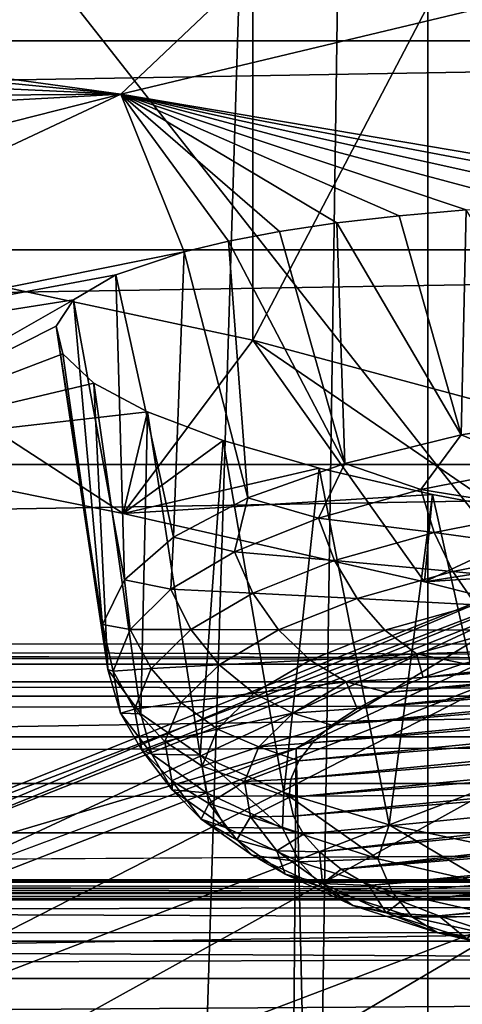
# Model space of a CAD drawing. Header units: millimetres. Extents: x -24 to 24, y 0 to 188.
# Tile 273 of 460: x 5.991 to 6.691, y 136.77 to 138.327. Entities that reach past the tile are written whole.
import ezdxf

# ---------------------------------------------------------------- set-up
doc = ezdxf.new("R2010")
doc.units = ezdxf.units.MM
doc.header["$LTSCALE"] = 58.620611
for name, color, linetype in [('147', 7, 'CONTINUOUS'), ('155', 7, 'CONTINUOUS'), ('160', 7, 'CONTINUOUS'), ('165', 7, 'CONTINUOUS'), ('170', 7, 'CONTINUOUS'), ('227', 7, 'CONTINUOUS'), ('279', 7, 'CONTINUOUS'), ('31', 7, 'CONTINUOUS'), ('335', 7, 'CONTINUOUS'), ('336', 7, 'CONTINUOUS'), ('337', 7, 'CONTINUOUS'), ('338', 7, 'CONTINUOUS'), ('339', 7, 'CONTINUOUS'), ('345', 7, 'CONTINUOUS'), ('346', 7, 'CONTINUOUS'), ('40', 7, 'CONTINUOUS'), ('57', 7, 'CONTINUOUS')]:
    doc.layers.add(name, color=color, linetype=linetype)

msp = doc.modelspace()

# ---------------------------------------------------------------- linework, layer by layer
at = {"layer": '147', "color": 7, "linetype": 'CONTINUOUS'}
for points in [[(-13.1805, 136.9646, 107.9048), (13.4943, 136.9408, 107.9123), (-13.4943, 136.9409, 107.9123), (-13.1805, 136.9646, 107.9048)], [(-13.1805, 136.9646, 107.9048), (-0.1634, 136.9651, 107.9046), (13.4943, 136.9408, 107.9123), (-13.1805, 136.9646, 107.9048)], [(13.1804, 136.9646, 107.9048), (13.4943, 136.9408, 107.9123), (-0.1634, 136.9651, 107.9046), (13.1804, 136.9646, 107.9048)], [(-13.4943, 136.9409, 107.9123), (13.4943, 136.9408, 107.9123), (-13.8012, 136.8702, 107.9345), (-13.4943, 136.9409, 107.9123)], [(13.4943, 136.9408, 107.9123), (13.8012, 136.8702, 107.9346), (-13.8012, 136.8702, 107.9345), (13.4943, 136.9408, 107.9123)], [(13.8012, 136.8702, 107.9346), (14.0926, 136.7543, 107.9711), (-14.0926, 136.7544, 107.9711), (13.8012, 136.8702, 107.9346)], [(-13.8012, 136.8702, 107.9345), (13.8012, 136.8702, 107.9346), (-14.0926, 136.7544, 107.9711), (-13.8012, 136.8702, 107.9345)]]:
    msp.add_3dface(points, dxfattribs=at)
at = {"layer": '155', "color": 7, "linetype": 'CONTINUOUS'}
for points in [[(-13.1804, 137.3084, 108.0297), (-13.1804, 137.34, 108.0962), (13.1804, 137.3084, 108.0297), (-13.1804, 137.3084, 108.0297)], [(-13.1804, 137.34, 108.0962), (-6.3017, 137.34, 108.0963), (13.1804, 137.3084, 108.0297), (-13.1804, 137.34, 108.0962)], [(0.3806, 137.3399, 108.096), (13.1804, 137.3084, 108.0297), (-6.3017, 137.34, 108.0963), (0.3806, 137.3399, 108.096)], [(6.8726, 137.3402, 108.0969), (13.1804, 137.3084, 108.0297), (0.3806, 137.3399, 108.096), (6.8726, 137.3402, 108.0969)], [(-13.1803, 137.258, 107.9695), (-13.1804, 137.3084, 108.0297), (13.1803, 137.2579, 107.9695), (-13.1803, 137.258, 107.9695)], [(13.1803, 137.2579, 107.9695), (-13.1804, 137.3084, 108.0297), (13.1804, 137.3084, 108.0297), (13.1803, 137.2579, 107.9695)], [(-13.1803, 137.1936, 107.9245), (-13.1803, 137.258, 107.9695), (13.1803, 137.2579, 107.9695), (-13.1803, 137.1936, 107.9245)], [(13.1803, 137.1936, 107.9245), (-13.1803, 137.1936, 107.9245), (13.1803, 137.2579, 107.9695), (13.1803, 137.1936, 107.9245)], [(-13.1803, 137.1199, 107.8978), (-13.1803, 137.1936, 107.9245), (13.1803, 137.1936, 107.9245), (-13.1803, 137.1199, 107.8978)], [(13.1803, 137.1198, 107.8978), (-13.1803, 137.1199, 107.8978), (13.1803, 137.1936, 107.9245), (13.1803, 137.1198, 107.8978)], [(-13.1803, 137.0417, 107.891), (-13.1803, 137.1199, 107.8978), (13.1803, 137.1198, 107.8978), (-13.1803, 137.0417, 107.891)], [(13.1803, 137.0417, 107.8911), (-13.1803, 137.0417, 107.891), (13.1803, 137.1198, 107.8978), (13.1803, 137.0417, 107.8911)], [(-0.1634, 136.9651, 107.9046), (-13.1803, 137.0417, 107.891), (13.1803, 137.0417, 107.8911), (-0.1634, 136.9651, 107.9046)], [(13.1804, 136.9646, 107.9048), (-0.1634, 136.9651, 107.9046), (13.1803, 137.0417, 107.8911), (13.1804, 136.9646, 107.9048)]]:
    msp.add_3dface(points, dxfattribs=at)
at = {"layer": '160', "color": 7, "linetype": 'CONTINUOUS'}
for points in [[(6.4283, 137.1747, 207.1017), (7.0692, 109.0159, 117.0315), (7.7557, 137.7907, 207.3887), (6.4283, 137.1747, 207.1017)], [(5.1137, 136.6858, 206.8736), (6.1958, 108.7236, 117.1237), (6.4283, 137.1747, 207.1017), (5.1137, 136.6858, 206.8736)], [(6.1958, 108.7236, 117.1237), (7.0692, 109.0159, 117.0315), (6.4283, 137.1747, 207.1017), (6.1958, 108.7236, 117.1237)]]:
    msp.add_3dface(points, dxfattribs=at)
at = {"layer": '165', "color": 7, "linetype": 'CONTINUOUS'}
for points in [[(6.8726, 137.3402, 108.0969), (0.3806, 137.3399, 108.096), (4.401, 140.4837, 117.4356), (6.8726, 137.3402, 108.0969)], [(13.2011, 140.4506, 117.4982), (6.8726, 137.3402, 108.0969), (4.401, 140.4837, 117.4356), (13.2011, 140.4506, 117.4982)]]:
    msp.add_3dface(points, dxfattribs=at)
at = {"layer": '170', "color": 7, "linetype": 'CONTINUOUS'}
for points in [[(6.4283, 137.1747, 207.1017), (7.7557, 137.7907, 207.3887), (6.8838, 137.4509, 207.5303), (6.4283, 137.1747, 207.1017)], [(6.7814, 137.3977, 208.2315), (5.4835, 136.8866, 207.9835), (6.8223, 137.45, 207.8744), (6.7814, 137.3977, 208.2315)], [(6.8223, 137.45, 207.8744), (5.4835, 136.8866, 207.9835), (5.5195, 136.9303, 207.6247), (6.8223, 137.45, 207.8744)], [(5.5722, 136.9214, 207.2792), (6.8838, 137.4509, 207.5303), (5.5195, 136.9303, 207.6247), (5.5722, 136.9214, 207.2792)], [(6.8838, 137.4509, 207.5303), (6.8223, 137.45, 207.8744), (5.5195, 136.9303, 207.6247), (6.8838, 137.4509, 207.5303)], [(5.5722, 136.9214, 207.2792), (6.4283, 137.1747, 207.1017), (6.8838, 137.4509, 207.5303), (5.5722, 136.9214, 207.2792)], [(6.7648, 137.2909, 208.5883), (5.4675, 136.7866, 208.3423), (6.7814, 137.3977, 208.2315), (6.7648, 137.2909, 208.5883)], [(6.7814, 137.3977, 208.2315), (5.4675, 136.7866, 208.3423), (5.4835, 136.8866, 207.9835), (6.7814, 137.3977, 208.2315)], [(6.7648, 137.2909, 208.5883), (5.4733, 136.631, 208.6866), (5.4675, 136.7866, 208.3423), (6.7648, 137.2909, 208.5883)], [(6.7745, 137.1306, 208.9303), (5.4733, 136.631, 208.6866), (6.7648, 137.2909, 208.5883), (6.7745, 137.1306, 208.9303)], [(5.1137, 136.6858, 206.8736), (6.4283, 137.1747, 207.1017), (5.5722, 136.9214, 207.2792), (5.1137, 136.6858, 206.8736)], [(6.7745, 137.1306, 208.9303), (5.5011, 136.425, 209.0021), (5.4733, 136.631, 208.6866), (6.7745, 137.1306, 208.9303)], [(6.8108, 136.9222, 209.2434), (5.5011, 136.425, 209.0021), (6.7745, 137.1306, 208.9303), (6.8108, 136.9222, 209.2434)], [(6.8108, 136.9222, 209.2434), (5.5493, 136.1778, 209.277), (5.5011, 136.425, 209.0021), (6.8108, 136.9222, 209.2434)], [(6.8717, 136.675, 209.5157), (5.5493, 136.1778, 209.277), (6.8108, 136.9222, 209.2434), (6.8717, 136.675, 209.5157)]]:
    msp.add_3dface(points, dxfattribs=at)
at = {"layer": '227', "color": 7, "linetype": 'CONTINUOUS'}
for points in [[(9.6276, 138.2937, 236.8416), (9.1899, 138.6114, 237.8494), (-9.6276, 138.2937, 236.8416), (9.6276, 138.2937, 236.8416)], [(-9.6276, 138.2937, 236.8416), (9.1899, 138.6114, 237.8494), (-9.1899, 138.6114, 237.8494), (-9.6276, 138.2937, 236.8416)], [(9.9443, 137.9631, 235.7933), (9.6276, 138.2937, 236.8416), (-9.9443, 137.9631, 235.7933), (9.9443, 137.9631, 235.7933)], [(-9.9443, 137.9631, 235.7933), (9.6276, 138.2937, 236.8416), (-9.6276, 138.2937, 236.8416), (-9.9443, 137.9631, 235.7933)], [(10.1359, 137.624, 234.7178), (9.9443, 137.9631, 235.7933), (-10.1359, 137.624, 234.7178), (10.1359, 137.624, 234.7178)], [(-10.1359, 137.624, 234.7178), (9.9443, 137.9631, 235.7933), (-9.9443, 137.9631, 235.7933), (-10.1359, 137.624, 234.7178)], [(10.2, 137.2806, 233.6286), (10.1359, 137.624, 234.7178), (-10.2, 137.2806, 233.6286), (10.2, 137.2806, 233.6286)], [(-10.2, 137.2806, 233.6286), (10.1359, 137.624, 234.7178), (-10.1359, 137.624, 234.7178), (-10.2, 137.2806, 233.6286)], [(-10.1359, 136.9372, 232.5394), (10.2, 137.2806, 233.6286), (-10.2, 137.2806, 233.6286), (-10.1359, 136.9372, 232.5394)], [(10.1359, 136.9372, 232.5394), (10.2, 137.2806, 233.6286), (-10.1359, 136.9372, 232.5394), (10.1359, 136.9372, 232.5394)], [(-9.9443, 136.5981, 231.464), (10.1359, 136.9372, 232.5394), (-10.1359, 136.9372, 232.5394), (-9.9443, 136.5981, 231.464)], [(9.9443, 136.5981, 231.464), (10.1359, 136.9372, 232.5394), (-9.9443, 136.5981, 231.464), (9.9443, 136.5981, 231.464)]]:
    msp.add_3dface(points, dxfattribs=at)
at = {"layer": '279', "color": 7, "linetype": 'CONTINUOUS'}
for points in [[(5.0988, 138.3541, 246.4451), (6.151, 138.2093, 245.9858), (6.8428, 138.865, 248.8357), (5.0988, 138.3541, 246.4451)], [(6.8428, 138.865, 248.8357), (6.151, 138.2093, 245.9858), (8.0895, 138.6732, 248.2267), (6.8428, 138.865, 248.8357)], [(6.151, 138.2093, 245.9858), (7.1583, 138.0393, 245.4479), (8.0895, 138.6732, 248.2267), (6.151, 138.2093, 245.9858)], [(5.0988, 138.3541, 246.4451), (5.1822, 138.3046, 246.2271), (6.151, 138.2093, 245.9858), (5.0988, 138.3541, 246.4451)], [(5.1822, 138.3046, 246.2271), (5.2259, 138.2528, 245.9884), (6.151, 138.2093, 245.9858), (5.1822, 138.3046, 246.2271)], [(5.2259, 138.2528, 245.9884), (5.2245, 138.2027, 245.7446), (6.151, 138.2093, 245.9858), (5.2259, 138.2528, 245.9884)], [(4.6146, 137.8195, 243.5068), (5.1447, 137.7371, 243.2457), (6.151, 138.2093, 245.9858), (4.6146, 137.8195, 243.5068)], [(5.1777, 138.1562, 245.5038), (4.6146, 137.8195, 243.5068), (6.151, 138.2093, 245.9858), (5.1777, 138.1562, 245.5038)], [(6.151, 138.2093, 245.9858), (5.1447, 137.7371, 243.2457), (6.2509, 137.9604, 244.8264), (6.151, 138.2093, 245.9858)], [(5.2245, 138.2027, 245.7446), (5.1777, 138.1562, 245.5038), (6.151, 138.2093, 245.9858), (5.2245, 138.2027, 245.7446)], [(7.1583, 138.0393, 245.4479), (6.151, 138.2093, 245.9858), (7.0476, 138.0397, 245.4218), (7.1583, 138.0393, 245.4479)], [(7.0476, 138.0397, 245.4218), (6.151, 138.2093, 245.9858), (6.9263, 138.0378, 245.3818), (7.0476, 138.0397, 245.4218)], [(6.9263, 138.0378, 245.3818), (6.151, 138.2093, 245.9858), (6.8091, 138.0333, 245.3307), (6.9263, 138.0378, 245.3818)], [(6.8091, 138.0333, 245.3307), (6.151, 138.2093, 245.9858), (6.6971, 138.0265, 245.2689), (6.8091, 138.0333, 245.3307)], [(6.6971, 138.0265, 245.2689), (6.151, 138.2093, 245.9858), (6.5912, 138.0172, 245.197), (6.6971, 138.0265, 245.2689)], [(6.5912, 138.0172, 245.197), (6.151, 138.2093, 245.9858), (6.4924, 138.0058, 245.1154), (6.5912, 138.0172, 245.197)], [(6.4924, 138.0058, 245.1154), (6.151, 138.2093, 245.9858), (6.4018, 137.9923, 245.0253), (6.4924, 138.0058, 245.1154)], [(6.4018, 137.9923, 245.0253), (6.151, 138.2093, 245.9858), (6.321, 137.977, 244.9282), (6.4018, 137.9923, 245.0253)], [(6.321, 137.977, 244.9282), (6.151, 138.2093, 245.9858), (6.2509, 137.9604, 244.8264), (6.321, 137.977, 244.9282)], [(6.2509, 137.9604, 244.8264), (5.1447, 137.7371, 243.2457), (6.1431, 137.924, 244.6134), (6.2509, 137.9604, 244.8264)], [(6.1431, 137.924, 244.6134), (5.1447, 137.7371, 243.2457), (6.0764, 137.8845, 244.3934), (6.1431, 137.924, 244.6134)], [(5.1447, 137.7371, 243.2457), (5.6586, 137.646, 242.9566), (6.0764, 137.8845, 244.3934), (5.1447, 137.7371, 243.2457)], [(6.0764, 137.8845, 244.3934), (5.6586, 137.646, 242.9566), (6.0487, 137.8427, 244.1703), (6.0764, 137.8845, 244.3934)], [(6.0487, 137.8427, 244.1703), (5.6586, 137.646, 242.9566), (6.0592, 137.7987, 243.9469), (6.0487, 137.8427, 244.1703)], [(6.0592, 137.7987, 243.9469), (5.6586, 137.646, 242.9566), (6.1085, 137.7528, 243.726), (6.0592, 137.7987, 243.9469)], [(6.1085, 137.7528, 243.726), (5.6586, 137.646, 242.9566), (6.1933, 137.7073, 243.5212), (6.1085, 137.7528, 243.726)], [(5.6586, 137.646, 242.9566), (6.1547, 137.5463, 242.6405), (6.1933, 137.7073, 243.5212), (5.6586, 137.646, 242.9566)], [(6.1933, 137.7073, 243.5212), (6.1547, 137.5463, 242.6405), (6.3127, 137.6621, 243.3332), (6.1933, 137.7073, 243.5212)], [(6.3127, 137.6621, 243.3332), (6.1547, 137.5463, 242.6405), (6.4644, 137.6181, 243.1673), (6.3127, 137.6621, 243.3332)], [(6.4644, 137.6181, 243.1673), (6.1547, 137.5463, 242.6405), (6.644, 137.5765, 243.0297), (6.4644, 137.6181, 243.1673)], [(6.1547, 137.5463, 242.6405), (6.6314, 137.4384, 242.2983), (6.644, 137.5765, 243.0297), (6.1547, 137.5463, 242.6405)], [(6.644, 137.5765, 243.0297), (6.6314, 137.4384, 242.2983), (6.8453, 137.5388, 242.9254), (6.644, 137.5765, 243.0297)], [(6.8453, 137.5388, 242.9254), (6.6314, 137.4384, 242.2983), (7.0609, 137.5064, 242.8577), (6.8453, 137.5388, 242.9254)], [(7.0609, 137.5064, 242.8577), (6.6314, 137.4384, 242.2983), (7.284, 137.4804, 242.8275), (7.0609, 137.5064, 242.8577)], [(6.6314, 137.4384, 242.2983), (7.0873, 137.3227, 241.9312), (7.284, 137.4804, 242.8275), (6.6314, 137.4384, 242.2983)]]:
    msp.add_3dface(points, dxfattribs=at)
at = {"layer": '31', "color": 7, "linetype": 'CONTINUOUS'}
for points in [[(4.4559, 148, 23.8371), (5.8919, 123.9909, 23.5233), (6.6363, 148, 23.3243), (4.4559, 148, 23.8371)], [(6.6363, 0.5, -23.3243), (4.4559, 0.5, -23.8371), (6.6363, 148, -23.3243), (6.6363, 0.5, -23.3243)], [(6.6363, 148, -23.3243), (4.4559, 0.5, -23.8371), (4.4559, 148, -23.8371), (6.6363, 148, -23.3243)], [(5.8919, 123.9909, 23.5233), (7.7949, 123.9909, 22.963), (6.6363, 148, 23.3243), (5.8919, 123.9909, 23.5233)], [(6.6363, 148, 23.3243), (7.7949, 123.9909, 22.963), (8.7601, 148, 22.6125), (6.6363, 148, 23.3243)], [(8.7601, 0.5, -22.6125), (6.6363, 0.5, -23.3243), (8.7601, 148, -22.6125), (8.7601, 0.5, -22.6125)], [(8.7601, 148, -22.6125), (6.6363, 0.5, -23.3243), (6.6363, 148, -23.3243), (8.7601, 148, -22.6125)]]:
    msp.add_3dface(points, dxfattribs=at)
at = {"layer": '335', "color": 7, "linetype": 'CONTINUOUS'}
for points in [[(6.6971, 138.0265, 245.2689), (6.5912, 138.0172, 245.197), (6.689, 137.6707, 245.3136), (6.6971, 138.0265, 245.2689)], [(6.8974, 137.7048, 245.422), (6.6971, 138.0265, 245.2689), (6.689, 137.6707, 245.3136), (6.8974, 137.7048, 245.422)], [(6.4924, 138.0058, 245.1154), (6.4018, 137.9923, 245.0253), (6.505, 137.6256, 245.1706), (6.4924, 138.0058, 245.1154)], [(6.5912, 138.0172, 245.197), (6.4924, 138.0058, 245.1154), (6.689, 137.6707, 245.3136), (6.5912, 138.0172, 245.197)], [(6.689, 137.6707, 245.3136), (6.4924, 138.0058, 245.1154), (6.505, 137.6256, 245.1706), (6.689, 137.6707, 245.3136)], [(6.4018, 137.9923, 245.0253), (6.321, 137.977, 244.9282), (6.505, 137.6256, 245.1706), (6.4018, 137.9923, 245.0253)], [(6.321, 137.977, 244.9282), (6.2509, 137.9604, 244.8264), (6.3517, 137.5711, 244.9978), (6.321, 137.977, 244.9282)], [(6.505, 137.6256, 245.1706), (6.321, 137.977, 244.9282), (6.3517, 137.5711, 244.9978), (6.505, 137.6256, 245.1706)], [(6.2509, 137.9604, 244.8264), (6.1431, 137.924, 244.6134), (6.2343, 137.5091, 244.8011), (6.2509, 137.9604, 244.8264)], [(6.3517, 137.5711, 244.9978), (6.2509, 137.9604, 244.8264), (6.2343, 137.5091, 244.8011), (6.3517, 137.5711, 244.9978)], [(6.1431, 137.924, 244.6134), (6.0764, 137.8845, 244.3934), (6.1567, 137.4416, 244.5871), (6.1431, 137.924, 244.6134)], [(6.2343, 137.5091, 244.8011), (6.1431, 137.924, 244.6134), (6.1567, 137.4416, 244.5871), (6.2343, 137.5091, 244.8011)], [(6.0764, 137.8845, 244.3934), (6.0487, 137.8427, 244.1703), (6.1218, 137.371, 244.3632), (6.0764, 137.8845, 244.3934)], [(6.1567, 137.4416, 244.5871), (6.0764, 137.8845, 244.3934), (6.1218, 137.371, 244.3632), (6.1567, 137.4416, 244.5871)], [(6.0487, 137.8427, 244.1703), (6.0592, 137.7987, 243.9469), (6.1305, 137.2997, 244.1369), (6.0487, 137.8427, 244.1703)], [(6.1218, 137.371, 244.3632), (6.0487, 137.8427, 244.1703), (6.1305, 137.2997, 244.1369), (6.1218, 137.371, 244.3632)], [(6.0592, 137.7987, 243.9469), (6.1085, 137.7528, 243.726), (6.1305, 137.2997, 244.1369), (6.0592, 137.7987, 243.9469)], [(6.1305, 137.2997, 244.1369), (6.1085, 137.7528, 243.726), (6.1828, 137.23, 243.9161), (6.1305, 137.2997, 244.1369)]]:
    msp.add_3dface(points, dxfattribs=at)
at = {"layer": '336', "color": 7, "linetype": 'CONTINUOUS'}
for points in [[(6.8974, 137.7048, 245.422), (6.689, 137.6707, 245.3136), (6.8107, 137.6207, 245.3837), (6.8974, 137.7048, 245.422)], [(6.689, 137.6707, 245.3136), (6.505, 137.6256, 245.1706), (6.6254, 137.5845, 245.2689), (6.689, 137.6707, 245.3136)], [(6.8107, 137.6207, 245.3837), (6.689, 137.6707, 245.3136), (6.6254, 137.5845, 245.2689), (6.8107, 137.6207, 245.3837)], [(6.505, 137.6256, 245.1706), (6.3517, 137.5711, 244.9978), (6.4637, 137.5392, 245.1251), (6.505, 137.6256, 245.1706)], [(6.6254, 137.5845, 245.2689), (6.505, 137.6256, 245.1706), (6.4637, 137.5392, 245.1251), (6.6254, 137.5845, 245.2689)], [(6.8107, 137.6207, 245.3837), (6.6254, 137.5845, 245.2689), (6.8267, 137.5517, 245.374), (6.8107, 137.6207, 245.3837)], [(6.6254, 137.5845, 245.2689), (6.4637, 137.5392, 245.1251), (6.6463, 137.5165, 245.2622), (6.6254, 137.5845, 245.2689)], [(6.8267, 137.5517, 245.374), (6.6254, 137.5845, 245.2689), (6.6463, 137.5165, 245.2622), (6.8267, 137.5517, 245.374)], [(6.3517, 137.5711, 244.9978), (6.2343, 137.5091, 244.8011), (6.3307, 137.4861, 244.9568), (6.3517, 137.5711, 244.9978)], [(6.4637, 137.5392, 245.1251), (6.3517, 137.5711, 244.9978), (6.3307, 137.4861, 244.9568), (6.4637, 137.5392, 245.1251)], [(6.4637, 137.5392, 245.1251), (6.3307, 137.4861, 244.9568), (6.489, 137.4724, 245.1223), (6.4637, 137.5392, 245.1251)], [(6.6463, 137.5165, 245.2622), (6.4637, 137.5392, 245.1251), (6.489, 137.4724, 245.1223), (6.6463, 137.5165, 245.2622)], [(6.8267, 137.5517, 245.374), (6.6463, 137.5165, 245.2622), (6.8492, 137.4885, 245.3495), (6.8267, 137.5517, 245.374)], [(6.2343, 137.5091, 244.8011), (6.1567, 137.4416, 244.5871), (6.2303, 137.4268, 244.7689), (6.2343, 137.5091, 244.8011)], [(6.3307, 137.4861, 244.9568), (6.2343, 137.5091, 244.8011), (6.2303, 137.4268, 244.7689), (6.3307, 137.4861, 244.9568)], [(6.6463, 137.5165, 245.2622), (6.489, 137.4724, 245.1223), (6.6758, 137.4546, 245.2421), (6.6463, 137.5165, 245.2622)], [(6.8492, 137.4885, 245.3495), (6.6463, 137.5165, 245.2622), (6.6758, 137.4546, 245.2421), (6.8492, 137.4885, 245.3495)], [(6.3307, 137.4861, 244.9568), (6.2303, 137.4268, 244.7689), (6.3595, 137.4207, 244.9585), (6.3307, 137.4861, 244.9568)], [(6.489, 137.4724, 245.1223), (6.3307, 137.4861, 244.9568), (6.3595, 137.4207, 244.9585), (6.489, 137.4724, 245.1223)], [(6.8492, 137.4885, 245.3495), (6.6758, 137.4546, 245.2421), (6.877, 137.4345, 245.3118), (6.8492, 137.4885, 245.3495)], [(6.489, 137.4724, 245.1223), (6.3595, 137.4207, 244.9585), (6.5246, 137.4122, 245.1076), (6.489, 137.4724, 245.1223)], [(6.6758, 137.4546, 245.2421), (6.489, 137.4724, 245.1223), (6.5246, 137.4122, 245.1076), (6.6758, 137.4546, 245.2421)], [(6.6758, 137.4546, 245.2421), (6.5246, 137.4122, 245.1076), (6.7122, 137.4023, 245.2098), (6.6758, 137.4546, 245.2421)], [(6.877, 137.4345, 245.3118), (6.6758, 137.4546, 245.2421), (6.7122, 137.4023, 245.2098), (6.877, 137.4345, 245.3118)], [(6.1567, 137.4416, 244.5871), (6.1218, 137.371, 244.3632), (6.1657, 137.3633, 244.5673), (6.1567, 137.4416, 244.5871)], [(6.2303, 137.4268, 244.7689), (6.1567, 137.4416, 244.5871), (6.1657, 137.3633, 244.5673), (6.2303, 137.4268, 244.7689)], [(6.2303, 137.4268, 244.7689), (6.1657, 137.3633, 244.5673), (6.2619, 137.3631, 244.7757), (6.2303, 137.4268, 244.7689)], [(6.3595, 137.4207, 244.9585), (6.2303, 137.4268, 244.7689), (6.2619, 137.3631, 244.7757), (6.3595, 137.4207, 244.9585)], [(6.3595, 137.4207, 244.9585), (6.2619, 137.3631, 244.7757), (6.4002, 137.3625, 244.9502), (6.3595, 137.4207, 244.9585)], [(6.5246, 137.4122, 245.1076), (6.3595, 137.4207, 244.9585), (6.4002, 137.3625, 244.9502), (6.5246, 137.4122, 245.1076)], [(6.5246, 137.4122, 245.1076), (6.4002, 137.3625, 244.9502), (6.5685, 137.362, 245.082), (6.5246, 137.4122, 245.1076)], [(6.7122, 137.4023, 245.2098), (6.5246, 137.4122, 245.1076), (6.5685, 137.362, 245.082), (6.7122, 137.4023, 245.2098)], [(6.7534, 137.3626, 245.167), (6.7122, 137.4023, 245.2098), (6.5685, 137.362, 245.082), (6.7534, 137.3626, 245.167)], [(6.1218, 137.371, 244.3632), (6.1305, 137.2997, 244.1369), (6.1387, 137.2973, 244.3581), (6.1218, 137.371, 244.3632)], [(6.1657, 137.3633, 244.5673), (6.1218, 137.371, 244.3632), (6.1387, 137.2973, 244.3581), (6.1657, 137.3633, 244.5673)], [(6.1657, 137.3633, 244.5673), (6.1387, 137.2973, 244.3581), (6.199, 137.3012, 244.5795), (6.1657, 137.3633, 244.5673)], [(6.2619, 137.3631, 244.7757), (6.1657, 137.3633, 244.5673), (6.199, 137.3012, 244.5795), (6.2619, 137.3631, 244.7757)], [(6.2619, 137.3631, 244.7757), (6.199, 137.3012, 244.5795), (6.3063, 137.3072, 244.7745), (6.2619, 137.3631, 244.7757)], [(6.4002, 137.3625, 244.9502), (6.2619, 137.3631, 244.7757), (6.3063, 137.3072, 244.7745), (6.4002, 137.3625, 244.9502)], [(6.4002, 137.3625, 244.9502), (6.3063, 137.3072, 244.7745), (6.4503, 137.3148, 244.9324), (6.4002, 137.3625, 244.9502)], [(6.5685, 137.362, 245.082), (6.4002, 137.3625, 244.9502), (6.4503, 137.3148, 244.9324), (6.5685, 137.362, 245.082)], [(6.6183, 137.3247, 245.0468), (6.5685, 137.362, 245.082), (6.4503, 137.3148, 244.9324), (6.6183, 137.3247, 245.0468)], [(6.6183, 137.3247, 245.0468), (6.7534, 137.3626, 245.167), (6.5685, 137.362, 245.082), (6.6183, 137.3247, 245.0468)], [(6.6183, 137.3247, 245.0468), (6.7635, 137.3294, 245.0902), (6.7534, 137.3626, 245.167), (6.6183, 137.3247, 245.0468)], [(6.5071, 137.2803, 244.9061), (6.6183, 137.3247, 245.0468), (6.4503, 137.3148, 244.9324), (6.5071, 137.2803, 244.9061)], [(6.5071, 137.2803, 244.9061), (6.6291, 137.2874, 244.9568), (6.6183, 137.3247, 245.0468), (6.5071, 137.2803, 244.9061)], [(6.6929, 137.3094, 245.0266), (6.7635, 137.3294, 245.0902), (6.6183, 137.3247, 245.0468), (6.6929, 137.3094, 245.0266)], [(6.6291, 137.2874, 244.9568), (6.6929, 137.3094, 245.0266), (6.6183, 137.3247, 245.0468), (6.6291, 137.2874, 244.9568)], [(6.3063, 137.3072, 244.7745), (6.199, 137.3012, 244.5795), (6.2459, 137.2477, 244.5859), (6.3063, 137.3072, 244.7745)], [(6.3063, 137.3072, 244.7745), (6.2459, 137.2477, 244.5859), (6.3611, 137.2622, 244.7654), (6.3063, 137.3072, 244.7745)], [(6.4503, 137.3148, 244.9324), (6.3063, 137.3072, 244.7745), (6.3611, 137.2622, 244.7654), (6.4503, 137.3148, 244.9324)], [(6.5071, 137.2803, 244.9061), (6.4503, 137.3148, 244.9324), (6.3611, 137.2622, 244.7654), (6.5071, 137.2803, 244.9061)], [(6.1305, 137.2997, 244.1369), (6.1828, 137.23, 243.9161), (6.1503, 137.2309, 244.1475), (6.1305, 137.2997, 244.1369)], [(6.1387, 137.2973, 244.3581), (6.1305, 137.2997, 244.1369), (6.1503, 137.2309, 244.1475), (6.1387, 137.2973, 244.3581)], [(6.199, 137.3012, 244.5795), (6.1387, 137.2973, 244.3581), (6.1728, 137.237, 244.3758), (6.199, 137.3012, 244.5795)], [(6.1387, 137.2973, 244.3581), (6.1503, 137.2309, 244.1475), (6.1728, 137.237, 244.3758), (6.1387, 137.2973, 244.3581)], [(6.199, 137.3012, 244.5795), (6.1728, 137.237, 244.3758), (6.2459, 137.2477, 244.5859), (6.199, 137.3012, 244.5795)], [(6.4232, 137.2308, 244.749), (6.5071, 137.2803, 244.9061), (6.3611, 137.2622, 244.7654), (6.4232, 137.2308, 244.749)], [(6.4232, 137.2308, 244.749), (6.5246, 137.2382, 244.8009), (6.5071, 137.2803, 244.9061), (6.4232, 137.2308, 244.749)], [(6.5728, 137.2636, 244.8813), (6.6291, 137.2874, 244.9568), (6.5071, 137.2803, 244.9061), (6.5728, 137.2636, 244.8813)], [(6.5246, 137.2382, 244.8009), (6.5728, 137.2636, 244.8813), (6.5071, 137.2803, 244.9061), (6.5246, 137.2382, 244.8009)], [(6.3611, 137.2622, 244.7654), (6.2459, 137.2477, 244.5859), (6.3037, 137.2057, 244.5862), (6.3611, 137.2622, 244.7654)], [(6.4232, 137.2308, 244.749), (6.3611, 137.2622, 244.7654), (6.3037, 137.2057, 244.5862), (6.4232, 137.2308, 244.749)], [(6.2459, 137.2477, 244.5859), (6.1728, 137.237, 244.3758), (6.2207, 137.186, 244.3902), (6.2459, 137.2477, 244.5859)], [(6.2459, 137.2477, 244.5859), (6.2207, 137.186, 244.3902), (6.3037, 137.2057, 244.5862), (6.2459, 137.2477, 244.5859)], [(6.1728, 137.237, 244.3758), (6.1503, 137.2309, 244.1475), (6.184, 137.1724, 244.171), (6.1728, 137.237, 244.3758)], [(6.1503, 137.2309, 244.1475), (6.1828, 137.23, 243.9161), (6.2, 137.1662, 243.9421), (6.1503, 137.2309, 244.1475)], [(6.1503, 137.2309, 244.1475), (6.2, 137.1662, 243.9421), (6.184, 137.1724, 244.171), (6.1503, 137.2309, 244.1475)], [(6.1728, 137.237, 244.3758), (6.184, 137.1724, 244.171), (6.2207, 137.186, 244.3902), (6.1728, 137.237, 244.3758)], [(6.3692, 137.1776, 244.5805), (6.4232, 137.2308, 244.749), (6.3037, 137.2057, 244.5862), (6.3692, 137.1776, 244.5805)], [(6.3692, 137.1776, 244.5805), (6.4848, 137.2116, 244.7164), (6.4232, 137.2308, 244.749), (6.3692, 137.1776, 244.5805)], [(6.4848, 137.2116, 244.7164), (6.5246, 137.2382, 244.8009), (6.4232, 137.2308, 244.749), (6.4848, 137.2116, 244.7164)], [(6.4539, 137.1839, 244.6286), (6.4848, 137.2116, 244.7164), (6.3692, 137.1776, 244.5805), (6.4539, 137.1839, 244.6286)], [(6.3037, 137.2057, 244.5862), (6.2207, 137.186, 244.3902), (6.2798, 137.1471, 244.4003), (6.3037, 137.2057, 244.5862)], [(6.3692, 137.1776, 244.5805), (6.3037, 137.2057, 244.5862), (6.2798, 137.1471, 244.4003), (6.3692, 137.1776, 244.5805)], [(6.2207, 137.186, 244.3902), (6.184, 137.1724, 244.171), (6.2315, 137.1239, 244.1933), (6.2207, 137.186, 244.3902)], [(6.2207, 137.186, 244.3902), (6.2315, 137.1239, 244.1933), (6.2798, 137.1471, 244.4003), (6.2207, 137.186, 244.3902)], [(6.4322, 137.1554, 244.5383), (6.4539, 137.1839, 244.6286), (6.3692, 137.1776, 244.5805), (6.4322, 137.1554, 244.5383)], [(6.2, 137.1662, 243.9421), (6.2324, 137.1094, 243.9711), (6.184, 137.1724, 244.171), (6.2, 137.1662, 243.9421)], [(6.184, 137.1724, 244.171), (6.2324, 137.1094, 243.9711), (6.2315, 137.1239, 244.1933), (6.184, 137.1724, 244.171)], [(6.3466, 137.1225, 244.4056), (6.3692, 137.1776, 244.5805), (6.2798, 137.1471, 244.4003), (6.3466, 137.1225, 244.4056)], [(6.3466, 137.1225, 244.4056), (6.4322, 137.1554, 244.5383), (6.3692, 137.1776, 244.5805), (6.3466, 137.1225, 244.4056)], [(6.4199, 137.1265, 244.4465), (6.4322, 137.1554, 244.5383), (6.3466, 137.1225, 244.4056), (6.4199, 137.1265, 244.4465)], [(6.2798, 137.1471, 244.4003), (6.2315, 137.1239, 244.1933), (6.29, 137.0881, 244.2132), (6.2798, 137.1471, 244.4003)], [(6.3466, 137.1225, 244.4056), (6.2798, 137.1471, 244.4003), (6.29, 137.0881, 244.2132), (6.3466, 137.1225, 244.4056)], [(6.2324, 137.1094, 243.9711), (6.278, 137.0633, 244.0011), (6.2315, 137.1239, 244.1933), (6.2324, 137.1094, 243.9711)], [(6.2315, 137.1239, 244.1933), (6.278, 137.0633, 244.0011), (6.29, 137.0881, 244.2132), (6.2315, 137.1239, 244.1933)], [(6.3563, 137.067, 244.2296), (6.3466, 137.1225, 244.4056), (6.29, 137.0881, 244.2132), (6.3563, 137.067, 244.2296)], [(6.4171, 137.0973, 244.3539), (6.4199, 137.1265, 244.4465), (6.3466, 137.1225, 244.4056), (6.4171, 137.0973, 244.3539)], [(6.3563, 137.067, 244.2296), (6.4171, 137.0973, 244.3539), (6.3466, 137.1225, 244.4056), (6.3563, 137.067, 244.2296)], [(6.278, 137.0633, 244.0011), (6.3342, 137.0305, 244.0306), (6.29, 137.0881, 244.2132), (6.278, 137.0633, 244.0011)], [(6.3342, 137.0305, 244.0306), (6.3563, 137.067, 244.2296), (6.29, 137.0881, 244.2132), (6.3342, 137.0305, 244.0306)], [(6.4238, 137.0682, 244.2615), (6.4171, 137.0973, 244.3539), (6.3563, 137.067, 244.2296), (6.4238, 137.0682, 244.2615)], [(6.3979, 137.0129, 244.0579), (6.3563, 137.067, 244.2296), (6.3342, 137.0305, 244.0306), (6.3979, 137.0129, 244.0579)], [(6.44, 137.0394, 244.1702), (6.4238, 137.0682, 244.2615), (6.3563, 137.067, 244.2296), (6.44, 137.0394, 244.1702)], [(6.3979, 137.0129, 244.0579), (6.44, 137.0394, 244.1702), (6.3563, 137.067, 244.2296), (6.3979, 137.0129, 244.0579)], [(6.4653, 137.0113, 244.0813), (6.44, 137.0394, 244.1702), (6.3979, 137.0129, 244.0579), (6.4653, 137.0113, 244.0813)]]:
    msp.add_3dface(points, dxfattribs=at)
at = {"layer": '337', "color": 7, "linetype": 'CONTINUOUS'}
for points in [[(7.6748, 137.3895, 245.2808), (7.5802, 137.3961, 245.3016), (6.6291, 137.2874, 244.9568), (7.6748, 137.3895, 245.2808)], [(7.5802, 137.3961, 245.3016), (6.6929, 137.3094, 245.0266), (6.6291, 137.2874, 244.9568), (7.5802, 137.3961, 245.3016)], [(7.7669, 137.3802, 245.2513), (7.6748, 137.3895, 245.2808), (6.6291, 137.2874, 244.9568), (7.7669, 137.3802, 245.2513)], [(7.9397, 137.3537, 245.1673), (7.8554, 137.3683, 245.2133), (6.5246, 137.2382, 244.8009), (7.9397, 137.3537, 245.1673)], [(7.8554, 137.3683, 245.2133), (6.5728, 137.2636, 244.8813), (6.5246, 137.2382, 244.8009), (7.8554, 137.3683, 245.2133)], [(7.8554, 137.3683, 245.2133), (7.7669, 137.3802, 245.2513), (6.5728, 137.2636, 244.8813), (7.8554, 137.3683, 245.2133)], [(7.7669, 137.3802, 245.2513), (6.6291, 137.2874, 244.9568), (6.5728, 137.2636, 244.8813), (7.7669, 137.3802, 245.2513)], [(8.0188, 137.3368, 245.1135), (7.9397, 137.3537, 245.1673), (6.4848, 137.2116, 244.7164), (8.0188, 137.3368, 245.1135)], [(7.9397, 137.3537, 245.1673), (6.5246, 137.2382, 244.8009), (6.4848, 137.2116, 244.7164), (7.9397, 137.3537, 245.1673)], [(8.092, 137.3176, 245.0527), (8.0188, 137.3368, 245.1135), (6.4539, 137.1839, 244.6286), (8.092, 137.3176, 245.0527)], [(8.0188, 137.3368, 245.1135), (6.4848, 137.2116, 244.7164), (6.4539, 137.1839, 244.6286), (8.0188, 137.3368, 245.1135)], [(8.1586, 137.2964, 244.9853), (8.092, 137.3176, 245.0527), (6.4322, 137.1554, 244.5383), (8.1586, 137.2964, 244.9853)], [(8.092, 137.3176, 245.0527), (6.4539, 137.1839, 244.6286), (6.4322, 137.1554, 244.5383), (8.092, 137.3176, 245.0527)], [(8.2179, 137.2732, 244.912), (8.1586, 137.2964, 244.9853), (6.4199, 137.1265, 244.4465), (8.2179, 137.2732, 244.912)], [(8.1586, 137.2964, 244.9853), (6.4322, 137.1554, 244.5383), (6.4199, 137.1265, 244.4465), (8.1586, 137.2964, 244.9853)], [(8.2694, 137.2485, 244.8334), (8.2179, 137.2732, 244.912), (6.4171, 137.0973, 244.3539), (8.2694, 137.2485, 244.8334)], [(8.2179, 137.2732, 244.912), (6.4199, 137.1265, 244.4465), (6.4171, 137.0973, 244.3539), (8.2179, 137.2732, 244.912)], [(8.2694, 137.2485, 244.8334), (6.4171, 137.0973, 244.3539), (6.4238, 137.0682, 244.2615), (8.2694, 137.2485, 244.8334)], [(8.3126, 137.2223, 244.7505), (8.2694, 137.2485, 244.8334), (6.4238, 137.0682, 244.2615), (8.3126, 137.2223, 244.7505)], [(8.3126, 137.2223, 244.7505), (6.4238, 137.0682, 244.2615), (6.44, 137.0394, 244.1702), (8.3126, 137.2223, 244.7505)], [(8.3126, 137.2223, 244.7505), (6.44, 137.0394, 244.1702), (6.4653, 137.0113, 244.0813), (8.3126, 137.2223, 244.7505)], [(8.3469, 137.1952, 244.6644), (8.3126, 137.2223, 244.7505), (6.4653, 137.0113, 244.0813), (8.3469, 137.1952, 244.6644)], [(8.3469, 137.1952, 244.6644), (6.4653, 137.0113, 244.0813), (6.4996, 136.9842, 243.9952), (8.3469, 137.1952, 244.6644)], [(8.3722, 137.1672, 244.5755), (8.3469, 137.1952, 244.6644), (6.4996, 136.9842, 243.9952), (8.3722, 137.1672, 244.5755)], [(8.3884, 137.1384, 244.4842), (8.3722, 137.1672, 244.5755), (6.4996, 136.9842, 243.9952), (8.3884, 137.1384, 244.4842)], [(6.5428, 136.9581, 243.9123), (8.3884, 137.1384, 244.4842), (6.4996, 136.9842, 243.9952), (6.5428, 136.9581, 243.9123)], [(8.3951, 137.1092, 244.3918), (8.3884, 137.1384, 244.4842), (6.5428, 136.9581, 243.9123), (8.3951, 137.1092, 244.3918)], [(6.5943, 136.9333, 243.8337), (8.3951, 137.1092, 244.3918), (6.5428, 136.9581, 243.9123), (6.5943, 136.9333, 243.8337)], [(8.3923, 137.0801, 244.2992), (8.3951, 137.1092, 244.3918), (6.5943, 136.9333, 243.8337), (8.3923, 137.0801, 244.2992)], [(6.6536, 136.9102, 243.7604), (8.3923, 137.0801, 244.2992), (6.5943, 136.9333, 243.8337), (6.6536, 136.9102, 243.7604)], [(8.38, 137.0511, 244.2074), (8.3923, 137.0801, 244.2992), (6.6536, 136.9102, 243.7604), (8.38, 137.0511, 244.2074)], [(6.7202, 136.8889, 243.693), (8.38, 137.0511, 244.2074), (6.6536, 136.9102, 243.7604), (6.7202, 136.8889, 243.693)]]:
    msp.add_3dface(points, dxfattribs=at)
at = {"layer": '338', "color": 7, "linetype": 'CONTINUOUS'}
for points in [[(6.2, 137.1662, 243.9421), (6.1828, 137.23, 243.9161), (6.2766, 137.1645, 243.7082), (6.2, 137.1662, 243.9421)], [(6.2324, 137.1094, 243.9711), (6.2, 137.1662, 243.9421), (6.2864, 137.105, 243.7481), (6.2324, 137.1094, 243.9711)], [(6.2, 137.1662, 243.9421), (6.2766, 137.1645, 243.7082), (6.2864, 137.105, 243.7481), (6.2, 137.1662, 243.9421)], [(6.2766, 137.1645, 243.7082), (6.409, 137.1052, 243.5202), (6.4068, 137.0492, 243.5713), (6.2766, 137.1645, 243.7082)], [(6.2864, 137.105, 243.7481), (6.2766, 137.1645, 243.7082), (6.4068, 137.0492, 243.5713), (6.2864, 137.105, 243.7481)], [(6.278, 137.0633, 244.0011), (6.2324, 137.1094, 243.9711), (6.3165, 137.0499, 243.7822), (6.278, 137.0633, 244.0011)], [(6.2324, 137.1094, 243.9711), (6.2864, 137.105, 243.7481), (6.3165, 137.0499, 243.7822), (6.2324, 137.1094, 243.9711)], [(6.2864, 137.105, 243.7481), (6.4068, 137.0492, 243.5713), (6.3165, 137.0499, 243.7822), (6.2864, 137.105, 243.7481)], [(6.4068, 137.0492, 243.5713), (6.409, 137.1052, 243.5202), (6.5576, 137.0006, 243.4171), (6.4068, 137.0492, 243.5713)], [(6.409, 137.1052, 243.5202), (6.5752, 137.0543, 243.3587), (6.5576, 137.0006, 243.4171), (6.409, 137.1052, 243.5202)], [(6.3342, 137.0305, 244.0306), (6.278, 137.0633, 244.0011), (6.3588, 137.0061, 243.8196), (6.3342, 137.0305, 244.0306)], [(6.278, 137.0633, 244.0011), (6.3165, 137.0499, 243.7822), (6.3588, 137.0061, 243.8196), (6.278, 137.0633, 244.0011)], [(6.3165, 137.0499, 243.7822), (6.4068, 137.0492, 243.5713), (6.4336, 136.9956, 243.6102), (6.3165, 137.0499, 243.7822)], [(6.3165, 137.0499, 243.7822), (6.4336, 136.9956, 243.6102), (6.3588, 137.0061, 243.8196), (6.3165, 137.0499, 243.7822)], [(6.4068, 137.0492, 243.5713), (6.5576, 137.0006, 243.4171), (6.4336, 136.9956, 243.6102), (6.4068, 137.0492, 243.5713)], [(6.5576, 137.0006, 243.4171), (6.5752, 137.0543, 243.3587), (6.7341, 136.9606, 243.2902), (6.5576, 137.0006, 243.4171)], [(6.5752, 137.0543, 243.3587), (6.7698, 137.0134, 243.229), (6.7341, 136.9606, 243.2902), (6.5752, 137.0543, 243.3587)], [(6.3979, 137.0129, 244.0579), (6.3342, 137.0305, 244.0306), (6.411, 136.9761, 243.8582), (6.3979, 137.0129, 244.0579)], [(6.3342, 137.0305, 244.0306), (6.3588, 137.0061, 243.8196), (6.411, 136.9761, 243.8582), (6.3342, 137.0305, 244.0306)], [(6.4653, 137.0113, 244.0813), (6.3979, 137.0129, 244.0579), (6.4701, 136.9617, 243.8956), (6.4653, 137.0113, 244.0813)], [(6.4701, 136.9617, 243.8956), (6.3979, 137.0129, 244.0579), (6.411, 136.9761, 243.8582), (6.4701, 136.9617, 243.8956)], [(6.4996, 136.9842, 243.9952), (6.4653, 137.0113, 244.0813), (6.4701, 136.9617, 243.8956), (6.4996, 136.9842, 243.9952)], [(6.3588, 137.0061, 243.8196), (6.4336, 136.9956, 243.6102), (6.4714, 136.9539, 243.6542), (6.3588, 137.0061, 243.8196)], [(6.3588, 137.0061, 243.8196), (6.4714, 136.9539, 243.6542), (6.411, 136.9761, 243.8582), (6.3588, 137.0061, 243.8196)], [(6.4336, 136.9956, 243.6102), (6.5576, 137.0006, 243.4171), (6.5803, 136.9483, 243.4601), (6.4336, 136.9956, 243.6102)], [(6.4336, 136.9956, 243.6102), (6.5803, 136.9483, 243.4601), (6.4714, 136.9539, 243.6542), (6.4336, 136.9956, 243.6102)], [(6.5576, 137.0006, 243.4171), (6.7341, 136.9606, 243.2902), (6.5803, 136.9483, 243.4601), (6.5576, 137.0006, 243.4171)], [(6.5428, 136.9581, 243.9123), (6.4996, 136.9842, 243.9952), (6.4701, 136.9617, 243.8956), (6.5428, 136.9581, 243.9123)], [(6.4701, 136.9617, 243.8956), (6.411, 136.9761, 243.8582), (6.518, 136.9266, 243.701), (6.4701, 136.9617, 243.8956)], [(6.411, 136.9761, 243.8582), (6.4714, 136.9539, 243.6542), (6.518, 136.9266, 243.701), (6.411, 136.9761, 243.8582)], [(6.5707, 136.9151, 243.7478), (6.5428, 136.9581, 243.9123), (6.4701, 136.9617, 243.8956), (6.5707, 136.9151, 243.7478)], [(6.5707, 136.9151, 243.7478), (6.4701, 136.9617, 243.8956), (6.518, 136.9266, 243.701), (6.5707, 136.9151, 243.7478)], [(6.4714, 136.9539, 243.6542), (6.5803, 136.9483, 243.4601), (6.6124, 136.9085, 243.51), (6.4714, 136.9539, 243.6542)], [(6.4714, 136.9539, 243.6542), (6.6124, 136.9085, 243.51), (6.518, 136.9266, 243.701), (6.4714, 136.9539, 243.6542)], [(6.5943, 136.9333, 243.8337), (6.5428, 136.9581, 243.9123), (6.5707, 136.9151, 243.7478), (6.5943, 136.9333, 243.8337)], [(6.5803, 136.9483, 243.4601), (6.7341, 136.9606, 243.2902), (6.7521, 136.9094, 243.3366), (6.5803, 136.9483, 243.4601)], [(6.5803, 136.9483, 243.4601), (6.7521, 136.9094, 243.3366), (6.6124, 136.9085, 243.51), (6.5803, 136.9483, 243.4601)], [(6.6536, 136.9102, 243.7604), (6.5943, 136.9333, 243.8337), (6.5707, 136.9151, 243.7478), (6.6536, 136.9102, 243.7604)], [(6.5707, 136.9151, 243.7478), (6.518, 136.9266, 243.701), (6.652, 136.8834, 243.564), (6.5707, 136.9151, 243.7478)], [(6.518, 136.9266, 243.701), (6.6124, 136.9085, 243.51), (6.652, 136.8834, 243.564), (6.518, 136.9266, 243.701)], [(6.6968, 136.8745, 243.619), (6.6536, 136.9102, 243.7604), (6.5707, 136.9151, 243.7478), (6.6968, 136.8745, 243.619)], [(6.6968, 136.8745, 243.619), (6.5707, 136.9151, 243.7478), (6.652, 136.8834, 243.564), (6.6968, 136.8745, 243.619)], [(6.6124, 136.9085, 243.51), (6.7521, 136.9094, 243.3366), (6.7775, 136.8711, 243.3914), (6.6124, 136.9085, 243.51)], [(6.6124, 136.9085, 243.51), (6.7775, 136.8711, 243.3914), (6.652, 136.8834, 243.564), (6.6124, 136.9085, 243.51)], [(6.7202, 136.8889, 243.693), (6.6536, 136.9102, 243.7604), (6.6968, 136.8745, 243.619), (6.7202, 136.8889, 243.693)], [(6.6968, 136.8745, 243.619), (6.652, 136.8834, 243.564), (6.8089, 136.8478, 243.4512), (6.6968, 136.8745, 243.619)], [(6.652, 136.8834, 243.564), (6.7775, 136.8711, 243.3914), (6.8089, 136.8478, 243.4512), (6.652, 136.8834, 243.564)]]:
    msp.add_3dface(points, dxfattribs=at)
at = {"layer": '339', "color": 7, "linetype": 'CONTINUOUS'}
for points in [[(6.1085, 137.7528, 243.726), (6.1933, 137.7073, 243.5212), (6.1828, 137.23, 243.9161), (6.1085, 137.7528, 243.726)], [(6.1828, 137.23, 243.9161), (6.1933, 137.7073, 243.5212), (6.2766, 137.1645, 243.7082), (6.1828, 137.23, 243.9161)], [(6.1933, 137.7073, 243.5212), (6.3127, 137.6621, 243.3332), (6.2766, 137.1645, 243.7082), (6.1933, 137.7073, 243.5212)], [(6.3127, 137.6621, 243.3332), (6.409, 137.1052, 243.5202), (6.2766, 137.1645, 243.7082), (6.3127, 137.6621, 243.3332)], [(6.3127, 137.6621, 243.3332), (6.4644, 137.6181, 243.1673), (6.409, 137.1052, 243.5202), (6.3127, 137.6621, 243.3332)], [(6.4644, 137.6181, 243.1673), (6.5752, 137.0543, 243.3587), (6.409, 137.1052, 243.5202), (6.4644, 137.6181, 243.1673)], [(6.4644, 137.6181, 243.1673), (6.644, 137.5765, 243.0297), (6.5752, 137.0543, 243.3587), (6.4644, 137.6181, 243.1673)], [(6.644, 137.5765, 243.0297), (6.7698, 137.0134, 243.229), (6.5752, 137.0543, 243.3587), (6.644, 137.5765, 243.0297)], [(6.644, 137.5765, 243.0297), (6.8453, 137.5388, 242.9254), (6.7698, 137.0134, 243.229), (6.644, 137.5765, 243.0297)]]:
    msp.add_3dface(points, dxfattribs=at)
at = {"layer": '345', "color": 7, "linetype": 'CONTINUOUS'}
for points in [[(6.1547, 137.5463, 242.6405), (5.6586, 137.646, 242.9566), (5.4267, 138.0196, 242.4513), (6.1547, 137.5463, 242.6405)], [(6.3596, 137.8206, 241.8201), (6.1547, 137.5463, 242.6405), (5.4267, 138.0196, 242.4513), (6.3596, 137.8206, 241.8201)], [(6.6314, 137.4384, 242.2983), (6.1547, 137.5463, 242.6405), (6.3596, 137.8206, 241.8201), (6.6314, 137.4384, 242.2983)], [(7.0873, 137.3227, 241.9312), (6.6314, 137.4384, 242.2983), (6.3596, 137.8206, 241.8201), (7.0873, 137.3227, 241.9312)], [(7.2125, 137.5914, 241.0932), (7.0873, 137.3227, 241.9312), (6.3596, 137.8206, 241.8201), (7.2125, 137.5914, 241.0932)]]:
    msp.add_3dface(points, dxfattribs=at)
at = {"layer": '346', "color": 7, "linetype": 'CONTINUOUS'}
for points in [[(5.4267, 139.8777, 241.8655), (6.3596, 139.6787, 241.2342), (5.4267, 138.0196, 242.4513), (5.4267, 139.8777, 241.8655)], [(6.3596, 139.6787, 241.2342), (6.3596, 137.8206, 241.8201), (5.4267, 138.0196, 242.4513), (6.3596, 139.6787, 241.2342)], [(6.3596, 139.6787, 241.2342), (7.2125, 139.4495, 240.5073), (6.3596, 137.8206, 241.8201), (6.3596, 139.6787, 241.2342)], [(7.2125, 139.4495, 240.5073), (7.2125, 137.5914, 241.0932), (6.3596, 137.8206, 241.8201), (7.2125, 139.4495, 240.5073)]]:
    msp.add_3dface(points, dxfattribs=at)
at = {"layer": '40', "color": 7, "linetype": 'CONTINUOUS'}
for points in [[(0, 114.8352, 36.7366), (0, 136.9457, 106.8622), (13.1992, 125.1156, 69.3419), (0, 114.8352, 36.7366)], [(0, 136.9457, 106.8622), (13.2, 136.9457, 106.8622), (13.1992, 125.1156, 69.3419), (0, 136.9457, 106.8622)]]:
    msp.add_3dface(points, dxfattribs=at)
at = {"layer": '57', "color": 7, "linetype": 'CONTINUOUS'}
for points in [[(13.2, 136.9457, 106.8622), (0, 136.9457, 106.8622), (0, 136.9672, 106.9721), (13.2, 136.9457, 106.8622)], [(13.2, 136.9457, 106.8622), (0, 136.9672, 106.9721), (13.2, 136.9672, 106.9715), (13.2, 136.9457, 106.8622)], [(0, 136.9672, 106.9721), (0, 136.9637, 107.084), (13.2, 136.9638, 107.0835), (0, 136.9672, 106.9721)], [(13.2, 136.9672, 106.9715), (0, 136.9672, 106.9721), (13.2, 136.9638, 107.0835), (13.2, 136.9672, 106.9715)], [(13.2, 136.9638, 107.0835), (0, 136.9637, 107.084), (13.2, 136.9356, 107.192), (13.2, 136.9638, 107.0835)], [(0, 136.9637, 107.084), (0, 136.9354, 107.1923), (13.2, 136.9356, 107.192), (0, 136.9637, 107.084)], [(13.2, 136.9356, 107.192), (0, 136.9354, 107.1923), (13.2, 136.8839, 107.2914), (13.2, 136.9356, 107.192)], [(0, 136.9354, 107.1923), (0, 136.8837, 107.2916), (13.2, 136.8839, 107.2914), (0, 136.9354, 107.1923)], [(13.2, 136.8839, 107.2914), (0, 136.8837, 107.2916), (13.2, 136.8113, 107.3769), (13.2, 136.8839, 107.2914)], [(0, 136.8837, 107.2916), (0, 136.8112, 107.377), (13.2, 136.8113, 107.3769), (0, 136.8837, 107.2916)], [(0, 136.8112, 107.377), (0, 136.7216, 107.444), (13.2, 136.8113, 107.3769), (0, 136.8112, 107.377)], [(13.2, 136.8113, 107.3769), (0, 136.7216, 107.444), (13.2, 136.7216, 107.444), (13.2, 136.8113, 107.3769)]]:
    msp.add_3dface(points, dxfattribs=at)

doc.saveas('drawing.dxf')
